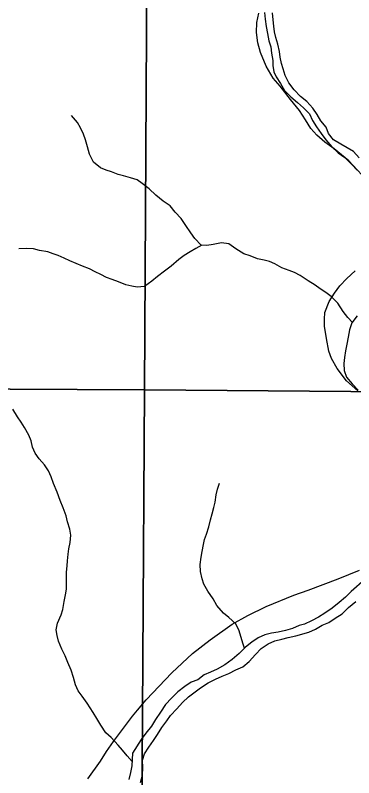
# Model space of a CAD drawing. Extents: x 2043100 to 2470832, y 443715 to 810583.
# Drawn here: x 2299570 to 2302906, y 599353 to 606876 of the extents above; entities that cross this region are included whole.
import ezdxf

# ---------------------------------------------------------------- set-up
doc = ezdxf.new("R2010")
doc.units = 0
for name, color, linetype in [('GM_X_Major_River', 7, 'Continuous'), ('GM_X_Minor_River', 7, 'Continuous'), ('GM_X_Section', 7, 'Continuous'), ('GM_X_State_Route', 7, 'Continuous')]:
    doc.layers.add(name, color=color, linetype=linetype)

msp = doc.modelspace()

# ---------------------------------------------------------------- linework, layer by layer
at = {"layer": 'GM_X_Major_River'}
for points in [[(2302027.7, 606902.8), (2302034.4, 606838.7), (2302043.2, 606766.7), (2302056, 606694.8), (2302068.7, 606624.8), (2302089.4, 606564.9), (2302094.1, 606502.9), (2302108.8, 606429), (2302107.4, 606378.9), (2302120, 606318.9), (2302142.6, 606267.1), (2302185.3, 606201.5), (2302224, 606133.8), (2302284.6, 606070.3), (2302351.1, 606015), (2302411.6, 605963.5), (2302468.3, 605902), (2302500.9, 605838.3), (2302539.6, 605774.6), (2302586.2, 605711), (2302630.9, 605645.4), (2302691.6, 605577.9), (2302752.2, 605518.5), (2302816.6, 605473.1), (2302885.3, 605407.8), (2302939.9, 605348.2)], [(2302958.5, 605470.6), (2302901.9, 605532.1), (2302839.6, 605569.5), (2302777.3, 605602.9), (2302706.8, 605648.2), (2302658.2, 605709.8), (2302633.5, 605771.6), (2302582.9, 605833.2), (2302546.3, 605896.8), (2302501.6, 605960.5), (2302444.9, 606026), (2302380.5, 606073.3), (2302319.8, 606138.8), (2302265.1, 606208.3), (2302230.3, 606282), (2302209.6, 606347.9), (2302195.1, 606399.8), (2302182.4, 606461.8), (2302173.8, 606517.8), (2302159, 606589.7), (2302138.3, 606657.6), (2302123.8, 606711.5), (2302119.1, 606767.5), (2302110.5, 606829.5), (2302103.7, 606901.5)], [(2302939.6, 603910.4), (2302888.4, 603839.8), (2302865.1, 603773.4), (2302850, 603699.2), (2302838.7, 603631), (2302823.5, 603564.7), (2302814.2, 603500.5), (2302806.8, 603440.4), (2302811.6, 603372.3), (2302834.3, 603304.5), (2302889, 603239), (2302949.6, 603177.5)], [(2303013.9, 601307.9), (2302879.3, 601190.3), (2302826, 601135.7), (2302762.6, 601082.9), (2302693.3, 601026.2), (2302621.9, 600977.4), (2302558.4, 600938.7), (2302490.9, 600899.9), (2302421.3, 600869.1), (2302369.5, 600854.6), (2302303.8, 600825.8), (2302234.1, 600807.1), (2302160.4, 600788.3), (2302094.5, 600779.6), (2302030.8, 600762.9), (2301963.2, 600734.2), (2301901.7, 600691.5), (2301840.3, 600640.8), (2301777, 600580), (2301707.7, 600519.2), (2301636.4, 600466.4), (2301558.9, 600423.6), (2301495.3, 600392.9), (2301431.6, 600368.2), (2301370.3, 600317.5), (2301304.5, 600296.8), (2301241.1, 600254), (2301173.7, 600201.3), (2301108.4, 600138.5), (2301051.2, 600075.8), (2301002, 600001.2), (2300952.9, 599928.6), (2300911.7, 599860.1), (2300856.5, 599793.5), (2300811.2, 599728.9), (2300724.7, 599595.8), (2300721.4, 599531.7), (2300720.1, 599471.6), (2300704.8, 599405.4), (2300689.6, 599335.1)], [(2300805.8, 599304.3), (2300825, 599378.6), (2300828.2, 599454.8), (2300823.4, 599524.8), (2300844.7, 599587.1), (2300885.9, 599655.6), (2300931.2, 599720.2), (2300970.5, 599780.6), (2301013.7, 599849.2), (2301062.9, 599915.8), (2301100.3, 599966.2), (2301163.5, 600033), (2301218.8, 600093.6), (2301278.2, 600150.3), (2301329.7, 600190.9), (2301397.1, 600239.7), (2301472.5, 600290.5), (2301542, 600325.3), (2301609.6, 600356), (2301673.3, 600382.7), (2301742.8, 600417.5), (2301812.4, 600448.3), (2301873.8, 600501), (2301937, 600569.7), (2301994.3, 600628.4), (2302063.7, 600675.2), (2302129.3, 600703.9), (2302197.1, 600720.6), (2302258.9, 600735.3), (2302334.6, 600752.1), (2302462.1, 600789.5), (2302529.7, 600818.2), (2302593.2, 600856.9), (2302658.9, 600885.6), (2302724.3, 600928.4), (2302791.8, 600971.1), (2302855.1, 601033.9), (2302926.4, 601090.7)]]:
    msp.add_lwpolyline(points, dxfattribs=at)
at = {"layer": 'GM_X_Minor_River'}
for points in [[(2302892.4, 603845.3), (2302847.3, 603894.6), (2302800.9, 603954.3), (2302750.4, 604034.1), (2302682, 604099.8), (2302631.8, 604139.5), (2302575.6, 604175.2), (2302525.3, 604212.9), (2302457.1, 604256.6), (2302378.8, 604308.2), (2302322.6, 604337.8), (2302268.5, 604357.5), (2302196.4, 604385.1), (2302128.2, 604422.7), (2302076.1, 604446.4), (2302022, 604458.1), (2301958, 604473.7), (2301885.9, 604501.3), (2301821.8, 604522.9), (2301745.5, 604570.5), (2301675.2, 604620.1), (2301601.2, 604629.7), (2301521.4, 604613.2), (2301457.5, 604602.8), (2301401.5, 604608.4), (2301339.1, 604672.1), (2301298.8, 604729.9), (2301252.3, 604801.7), (2301203.9, 604871.5), (2301145.5, 604933.2), (2301097.1, 604995), (2301026.8, 605042.6), (2300956.5, 605102.2), (2300890.1, 605161.9), (2300821.8, 605217.5), (2300771.6, 605253.3), (2300705.5, 605270.9), (2300637.4, 605292.5), (2300583.4, 605304.1), (2300517.2, 605329.8), (2300467.2, 605347.4), (2300409, 605371.1), (2300342.7, 605426.8), (2300300.2, 605506.6), (2300281.7, 605576.6), (2300261.2, 605648.5), (2300242.9, 605702.5), (2300212.5, 605766.4), (2300182.1, 605818.3), (2300123.7, 605888)], [(2301407.5, 604607.8), (2301349.8, 604574), (2301294.1, 604541.6), (2301234.4, 604507.2), (2301180.7, 604466.8), (2301105.2, 604400.3), (2301039.7, 604349.8), (2300972.1, 604299.3), (2300916.4, 604252.9), (2300844.9, 604200.4), (2300773, 604191.9), (2300719, 604201.6), (2300660.9, 604217.2), (2300588.8, 604246.8), (2300526.7, 604268.4), (2300470.6, 604290.1), (2300412.4, 604317.8), (2300358.3, 604345.5), (2300302.1, 604375.2), (2300234, 604400.8), (2300171.9, 604426.4), (2300107.7, 604452), (2300051.6, 604477.7), (2299993.5, 604505.4), (2299943.4, 604523.1), (2299891.3, 604540.8), (2299809.3, 604556.2), (2299751.2, 604571.9), (2299677.3, 604573.4), (2299605.3, 604571)], [(2300721, 599512.1), (2300671.5, 599567.5), (2300627.1, 599623.2), (2300582.8, 599675), (2300516.3, 599748.7), (2300462.1, 599796.4), (2300413.6, 599870.2), (2300373.2, 599936), (2300336.8, 599995.9), (2300278.2, 600087.6), (2300229.7, 600157.4), (2300189.4, 600209.2), (2300165, 600271.1), (2300142.5, 600343.1), (2300122, 600413), (2300087.5, 600488.9), (2300061.1, 600556.8), (2300028.7, 600620.7), (2299996.1, 600700.6), (2299981.7, 600756.6), (2299973.4, 600812.6), (2299984.9, 600878.8), (2300022.3, 600959.1), (2300037.9, 601013.2), (2300053.3, 601091.4), (2300066.9, 601157.6), (2300076.5, 601213.7), (2300076.1, 601263.8), (2300073.6, 601329.9), (2300075.3, 601381.9), (2300080.8, 601444.1), (2300086.5, 601494.2), (2300092, 601558.3), (2300099.7, 601610.4), (2300111.2, 601672.5), (2300116.7, 601746.7), (2300108.3, 601806.7), (2300085.8, 601878.6), (2300071.4, 601936.6), (2300042.9, 602014.5), (2300012.4, 602088.4), (2299981.8, 602170.3), (2299947.3, 602256.2), (2299922.8, 602320.2), (2299898.4, 602380.1), (2299858.1, 602439.9), (2299805.7, 602499.6), (2299765.3, 602555.4), (2299740.9, 602615.4), (2299726.5, 602677.3), (2299704.2, 602731.3), (2299659.6, 602809.1), (2299627.3, 602861), (2299593, 602914.8), (2299546.5, 602990.6)], [(2301830.3, 600631.2), (2301816.8, 600672), (2301792.2, 600748), (2301777.9, 600803.9), (2301745.4, 600871.8), (2301675, 600933.5), (2301622.8, 600975.2), (2301558.3, 601052.9), (2301519.9, 601118.7), (2301469.4, 601194.5), (2301429, 601262.3), (2301412.6, 601314.3), (2301396.1, 601388.3), (2301393.6, 601456.3), (2301403.1, 601528.5), (2301412.7, 601586.6), (2301424.2, 601652.8), (2301435.8, 601704.9), (2301453.5, 601757.1), (2301476.9, 601829.3), (2301494.4, 601897.5), (2301512, 601955.7), (2301527.6, 602019.9), (2301539.2, 602072), (2301548.7, 602144.2), (2301564.3, 602200.3), (2301583.8, 602260.5)]]:
    msp.add_lwpolyline(points, dxfattribs=at)
at = {"layer": 'GM_X_Section'}
for points in [[(2295598, 608504.4), (2300874.8, 608467.8), (2300844.4, 603179.1), (2295541.7, 603205.3)], [(2306197.6, 608429.8), (2306129.2, 603138.5), (2300844.4, 603179.1), (2300874.8, 608467.8)], [(2300844.4, 603179.1), (2300812.2, 597864.3), (2295481.1, 597922.3), (2295541.7, 603205.3)], [(2300844.4, 603179.1), (2306129.2, 603138.5), (2306089.3, 597805.7), (2300812.2, 597864.3)]]:
    msp.add_lwpolyline(points, close=True, dxfattribs=at)
at = {"layer": 'GM_X_State_Route'}
for points in [[(2302985.2, 605301.6), (2302857.9, 605441.2), (2302713, 605558.3), (2302619.5, 605622.4), (2302541.8, 605692.9), (2302482.2, 605757.8), (2302430.2, 605844.9), (2302370, 605935.8), (2302281.4, 606046.1), (2302180.3, 606176.3), (2302112.4, 606255), (2302041.6, 606373.7), (2301988.5, 606508.9), (2301960.3, 606604.5), (2301948, 606704.5), (2301951.7, 606804.8), (2301969.6, 606895.5)], [(2302947.8, 603169.6), (2302833.4, 603269.3), (2302742.5, 603389.7), (2302688.2, 603488.7), (2302660.5, 603562.3), (2302637.6, 603686.1), (2302618.8, 603808), (2302617.3, 603876.1), (2302619.8, 603942.3), (2302665.3, 604051.6), (2302715.5, 604132.9), (2302767.9, 604206.2), (2302838.4, 604277.9), (2302918.7, 604355.8)], [(2300775.5, 600020.2), (2300775.9, 600020.8), (2300858.7, 600122.8), (2301112.9, 600389), (2301316.9, 600577.9), (2301490, 600712), (2301708.8, 600867.1), (2301860.9, 600954.6), (2302041.2, 601042.7), (2302317, 601153), (2302456, 601204.1), (2302753.8, 601314.9), (2302962.2, 601399.6)], [(2300286.1, 599340.6), (2300410, 599515.6), (2300469.9, 599611.1), (2300539.7, 599710.9), (2300726.2, 599959.5), (2300775.5, 600020.2)]]:
    msp.add_lwpolyline(points, dxfattribs=at)

doc.saveas('drawing.dxf')
